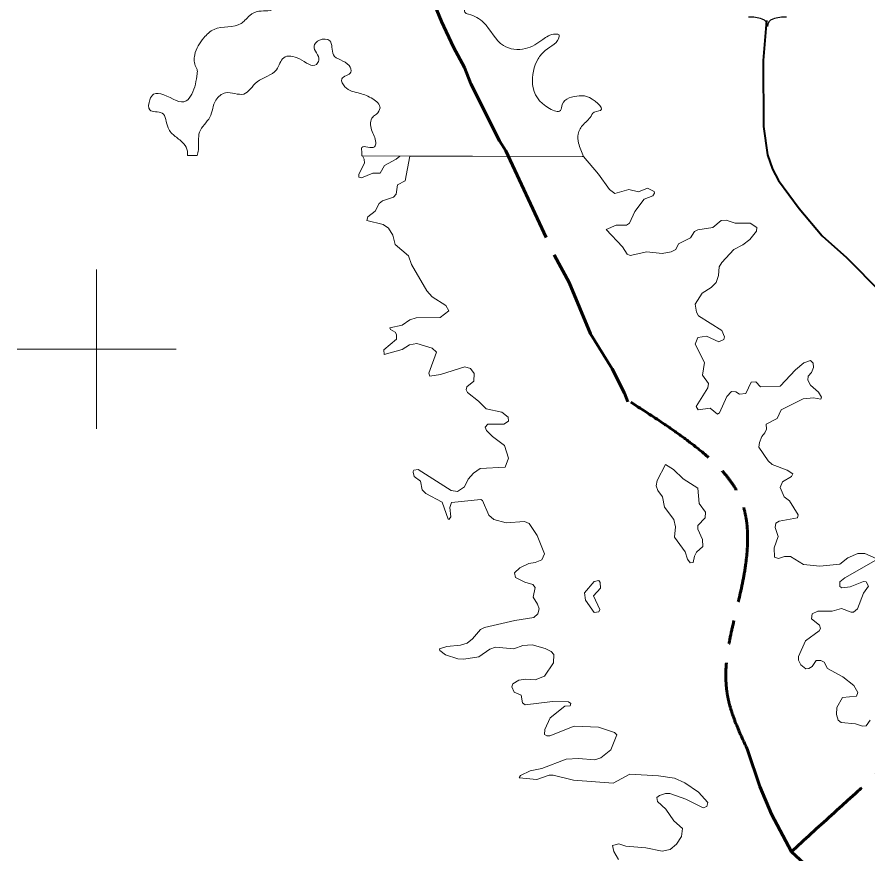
# Model space of a CAD drawing. Extents: x 553962 to 842807, y 8883888 to 9032388.
# Drawn here: x 574000 to 584685, y 8968659 to 8979171 of the extents above; entities that cross this region are included whole.
import ezdxf

# ---------------------------------------------------------------- set-up
doc = ezdxf.new("R2010")
doc.units = 0
doc.header["$LTSCALE"] = 200
doc.linetypes.add('LONG_DASH_SHORT_DASH', pattern=[9.9, 6, -1.2, 1.5, -1.2])
for name, color, linetype, lineweight in [('12', 7, 'Continuous', 25), ('2', 7, 'Continuous', 13), ('25', 7, 'Continuous', 13), ('48', 7, 'Continuous', 25), ('7', 7, 'LONG_DASH_SHORT_DASH', 60)]:
    doc.layers.add(name, color=color, linetype=linetype, lineweight=lineweight)

msp = doc.modelspace()

# ---------------------------------------------------------------- linework, layer by layer
at = {"layer": '12', "lineweight": 40}
msp.add_lwpolyline([(583409.2, 8979126), (583370.9, 8978624.6), (583373.1, 8977794.5), (583422.7, 8977439.4), (583485.5, 8977258.4), (583563.7, 8977119.5), (583820.7, 8976765.3), (584108.1, 8976423.9), (584414.4, 8976152.1), (584852.4, 8975709.9)], dxfattribs=at)
at = {"layer": '2'}
for p, q in [((575000, 8974000), (575000, 8976000)), ((574000, 8975000), (576000, 8975000))]:
    msp.add_line(p, q, dxfattribs=at)
at = {"layer": '25'}
for p, q in [((576139.8, 8977430.2), (576260.1, 8977429.9)), ((578329.8, 8977426), (581113.2, 8977420.6)), ((578932.9, 8977424.8), (581114.7, 8977420.6)), ((581097.2, 8977420.6), (581114.7, 8977420.6))]:
    msp.add_line(p, q, dxfattribs=at)
for points in [[(578807.8, 8977425), (578762, 8977384.2), (578616.1, 8977306), (578558.4, 8977210.3), (578467, 8977210.1), (578327, 8977150.7), (578293.1, 8977159.1), (578290.8, 8977197.4), (578364.9, 8977333.4), (578357, 8977384.6), (578337.1, 8977425.9), (578807.8, 8977425)], [(582256.6, 8972639), (582390.4, 8972456), (582418.2, 8972362.6), (582451.8, 8972314.2), (582490.4, 8972318.2), (582505.3, 8972400.8), (582532.7, 8972449.4), (582611.3, 8972522), (582607.1, 8972609.2), (582549.8, 8972736.7), (582547.7, 8972782.9), (582638.8, 8972882.9), (582643.2, 8972950.8), (582566.8, 8973059.6), (582547.5, 8973252.7), (582365, 8973371.6), (582241.8, 8973488.4), (582144.3, 8973552.1), (582036.5, 8973349.9), (582027.3, 8973284.3), (582048.5, 8973225.1), (582105.8, 8973144.3), (582131.1, 8973013.1), (582248.1, 8972859.9), (582269.4, 8972766)], [(582256.6, 8972639), (582390.4, 8972456), (582418.2, 8972362.6), (582451.8, 8972314.2), (582490.4, 8972318.2), (582505.3, 8972400.8), (582532.7, 8972449.4), (582611.3, 8972522), (582607.1, 8972609.2), (582549.8, 8972736.7), (582547.7, 8972782.9), (582638.8, 8972882.9), (582643.2, 8972950.8), (582566.8, 8973059.6), (582547.5, 8973252.7), (582365, 8973371.6), (582241.8, 8973488.4), (582144.3, 8973552.1), (582036.5, 8973349.9), (582027.3, 8973284.3), (582048.5, 8973225.1), (582105.8, 8973144.3), (582131.1, 8973013.1), (582248.1, 8972859.9), (582269.4, 8972766)], [(581237.1, 8971901.1), (581328.3, 8971997.6), (581324, 8972069.6), (581307.2, 8972094.7), (581247.3, 8972081.7), (581124.6, 8971937.6), (581139.6, 8971848.2), (581245.5, 8971693.7), (581304.9, 8971699.9), (581317.6, 8971731.5)], [(581237.1, 8971901.1), (581328.3, 8971997.6), (581324, 8972069.6), (581307.2, 8972094.7), (581247.3, 8972081.7), (581124.6, 8971937.6), (581139.6, 8971848.2), (581245.5, 8971693.7), (581304.9, 8971699.9), (581317.6, 8971731.5)]]:
    msp.add_lwpolyline(points, close=True, dxfattribs=at)
for points in [[(578611.4, 8974932.3), (578606.9, 8974988.9), (578766.5, 8975126.6), (578766.4, 8975183.8), (578747.5, 8975213.1), (578690.1, 8975245.3), (578681.8, 8975268.5), (578836.8, 8975302.7), (578932.2, 8975366.2), (579010.6, 8975391.7), (579312.2, 8975398.2), (579422.7, 8975479.2), (579384.5, 8975547), (579214.9, 8975657.2), (579145.2, 8975733), (578951.3, 8976060.9), (578917.2, 8976171.5), (578917.2, 8976171.5), (578749.8, 8976313.4), (578719.8, 8976432.4), (578664.5, 8976519.7), (578597.9, 8976566.7), (578392.8, 8976615.1), (578404.8, 8976660.8), (578496.7, 8976734.3), (578545.8, 8976827.9), (578588.3, 8976861.8), (578728.9, 8976909.1), (578762.2, 8976944.9), (578777.1, 8977063.3), (578874.7, 8977114.7), (578932.9, 8977424.8)], [(578611.4, 8974932.3), (578606.9, 8974988.9), (578766.5, 8975126.6), (578766.4, 8975183.8), (578747.5, 8975213.1), (578690.1, 8975245.3), (578681.8, 8975268.5), (578836.8, 8975302.7), (578932.2, 8975366.2), (579010.6, 8975391.7), (579312.2, 8975398.2), (579422.7, 8975479.2), (579384.5, 8975547), (579214.9, 8975657.2), (579145.2, 8975733), (578951.3, 8976060.9), (578917.2, 8976171.5), (578917.2, 8976171.5), (578749.8, 8976313.4), (578719.8, 8976432.4), (578664.5, 8976519.7), (578597.9, 8976566.7), (578392.8, 8976615.1), (578404.8, 8976660.8), (578496.7, 8976734.3), (578545.8, 8976827.9), (578588.3, 8976861.8), (578728.9, 8976909.1), (578762.2, 8976944.9), (578777.1, 8977063.3), (578874.7, 8977114.7), (578932.9, 8977424.8)], [(581114.7, 8977420.6), (581302.8, 8977195.3), (581439, 8977003.9), (581505.2, 8976955.2), (581681.2, 8977004.1), (581802.3, 8976974.5), (581916.8, 8977021), (582001.7, 8976980.5), (582005.8, 8976956.9), (581984.9, 8976923.6), (581874.3, 8976882.9), (581757.5, 8976730.1), (581691.6, 8976583.6), (581652.6, 8976555.8), (581521.7, 8976555.8), (581398.7, 8976500.6), (581602.4, 8976283.9), (581662.1, 8976192.6), (581662.1, 8976192.6), (581700.3, 8976175.7), (581908, 8976220.2), (582099.5, 8976201.1), (582214.4, 8976220.3), (582271.4, 8976250.1), (582307.6, 8976324.1), (582458.4, 8976398.8), (582508, 8976475.6), (582547.4, 8976498.9), (582737, 8976528.4), (582843.2, 8976613.2), (582902.4, 8976617.4), (583015.7, 8976581.5), (583207.5, 8976583.6), (583288.9, 8976528.1), (583288.8, 8976526.9)], [(581114.7, 8977420.6), (581302.8, 8977195.3), (581439, 8977003.9), (581505.2, 8976955.2), (581681.2, 8977004.1), (581802.3, 8976974.5), (581916.8, 8977021), (582001.7, 8976980.5), (582005.8, 8976956.9), (581984.9, 8976923.6), (581874.3, 8976882.9), (581757.5, 8976730.1), (581691.6, 8976583.6), (581652.6, 8976555.8), (581521.7, 8976555.8), (581398.7, 8976500.6), (581602.4, 8976283.9), (581662.1, 8976192.6), (581662.1, 8976192.6), (581700.3, 8976175.7), (581908, 8976220.2), (582099.5, 8976201.1), (582214.4, 8976220.3), (582271.4, 8976250.1), (582307.6, 8976324.1), (582458.4, 8976398.8), (582508, 8976475.6), (582547.4, 8976498.9), (582737, 8976528.4), (582843.2, 8976613.2), (582902.4, 8976617.4), (583015.7, 8976581.5), (583207.5, 8976583.6), (583288.9, 8976528.1), (583288.8, 8976526.9)], [(583288.8, 8976526.9), (583284.2, 8976482.2), (583201.7, 8976377.2), (583115.1, 8976307.5), (583002.1, 8976249.7), (582849.4, 8976088.5), (582817.5, 8976033.3), (582808.9, 8975922.8), (582779.2, 8975835.8), (582715.7, 8975774.3), (582605.1, 8975701.9), (582513.8, 8975564), (582530.6, 8975464.3), (582556.2, 8975419.4), (582849.3, 8975232.4), (582883.3, 8975154.1), (582874.6, 8975119.8), (582813, 8975092.3), (582657.9, 8975162.3), (582549.9, 8975147.4), (582515.9, 8975060.4), (582630.4, 8974832.8), (582607.2, 8974673.8), (582681.4, 8974567.3), (582672.8, 8974512.1), (582526.5, 8974278.7), (582552.2, 8974236.2), (582705.1, 8974259.4), (582796.4, 8974181.2), (582819.6, 8974200.3), (582913.3, 8974404.2), (582970, 8974469.5), (583025.6, 8974463.4), (583073.1, 8974433.7), (583150.7, 8974442.2), (583217.8, 8974586.7), (583276, 8974590.8), (583333.9, 8974527.2), (583584.3, 8974533.6), (583775.5, 8974739.6), (583881.7, 8974826.7), (583962.1, 8974856.3), (583998.4, 8974822.4), (584002.7, 8974769.4), (583977.2, 8974705.7), (583934.9, 8974658.8), (583930.7, 8974609.8), (583962.6, 8974546.2), (584062, 8974459.3), (584101.2, 8974395.9), (584094.7, 8974371.5)], [(583288.8, 8976526.9), (583284.2, 8976482.2), (583201.7, 8976377.2), (583115.1, 8976307.5), (583002.1, 8976249.7), (582849.4, 8976088.5), (582817.5, 8976033.3), (582808.9, 8975922.8), (582779.2, 8975835.8), (582715.7, 8975774.3), (582605.1, 8975701.9), (582513.8, 8975564), (582530.6, 8975464.3), (582556.2, 8975419.4), (582849.3, 8975232.4), (582883.3, 8975154.1), (582874.6, 8975119.8), (582813, 8975092.3), (582657.9, 8975162.3), (582549.9, 8975147.4), (582515.9, 8975060.4), (582630.4, 8974832.8), (582607.2, 8974673.8), (582681.4, 8974567.3), (582672.8, 8974512.1), (582526.5, 8974278.7), (582552.2, 8974236.2), (582705.1, 8974259.4), (582796.4, 8974181.2), (582819.6, 8974200.3), (582913.3, 8974404.2), (582970, 8974469.5), (583025.6, 8974463.4), (583073.1, 8974433.7), (583150.7, 8974442.2), (583217.8, 8974586.7), (583276, 8974590.8), (583333.9, 8974527.2), (583584.3, 8974533.6), (583775.5, 8974739.6), (583881.7, 8974826.7), (583962.1, 8974856.3), (583998.4, 8974822.4), (584002.7, 8974769.4), (583977.2, 8974705.7), (583934.9, 8974658.8), (583930.7, 8974609.8), (583962.6, 8974546.2), (584062, 8974459.3), (584101.2, 8974395.9), (584094.7, 8974371.5)], [(578975.1, 8973452.6), (578973.3, 8973461.4), (578982.8, 8973480.8), (579038.7, 8973488.1), (579452.5, 8973223.1), (579529.1, 8973212.4), (579617.1, 8973270.5), (579663.1, 8973365.4), (579733.3, 8973441.9), (579814, 8973499.2), (580130.2, 8973518.3), (580172.7, 8973628.6), (580121.6, 8973788.1), (579968.9, 8973900.6), (579894.7, 8973976.9), (579879.7, 8974019.7), (579911.8, 8974055.6), (580113, 8974056.4), (580170.5, 8974093.8), (580166.7, 8974144.9), (580087.5, 8974208.6), (579890.3, 8974249), (579794.6, 8974346.6), (579656.5, 8974453.1), (579639.6, 8974487), (579648.1, 8974525.1), (579737.1, 8974599.3), (579739.4, 8974695), (579694.8, 8974754.5), (579622.3, 8974777.8), (579316.9, 8974682.4), (579184.6, 8974659.3), (579172.4, 8974699.5), (579265.5, 8974960.7), (579214.4, 8975011.6), (579019.1, 8975068.8), (578930.3, 8975051.9), (578836.6, 8974994.6), (578611.5, 8974931), (578611.4, 8974932.3)], [(578975.1, 8973452.6), (578973.3, 8973461.4), (578982.8, 8973480.8), (579038.7, 8973488.1), (579452.5, 8973223.1), (579529.1, 8973212.4), (579617.1, 8973270.5), (579663.1, 8973365.4), (579733.3, 8973441.9), (579814, 8973499.2), (580130.2, 8973518.3), (580172.7, 8973628.6), (580121.6, 8973788.1), (579968.9, 8973900.6), (579894.7, 8973976.9), (579879.7, 8974019.7), (579911.8, 8974055.6), (580113, 8974056.4), (580170.5, 8974093.8), (580166.7, 8974144.9), (580087.5, 8974208.6), (579890.3, 8974249), (579794.6, 8974346.6), (579656.5, 8974453.1), (579639.6, 8974487), (579648.1, 8974525.1), (579737.1, 8974599.3), (579739.4, 8974695), (579694.8, 8974754.5), (579622.3, 8974777.8), (579316.9, 8974682.4), (579184.6, 8974659.3), (579172.4, 8974699.5), (579265.5, 8974960.7), (579214.4, 8975011.6), (579019.1, 8975068.8), (578930.3, 8975051.9), (578836.6, 8974994.6), (578611.5, 8974931), (578611.4, 8974932.3)], [(584094.7, 8974371.5), (584094.1, 8974369.4), (584000.2, 8974389.1), (583871.1, 8974374.2), (583595, 8974238.2), (583546.1, 8974127.9), (583408, 8974057.7), (583410, 8973996.2), (583390.8, 8973947.2), (583350.4, 8973904.1), (583321, 8973828.3), (583316.7, 8973767.3), (583431.6, 8973598.8), (583482.4, 8973550.1), (583671.6, 8973479.8), (583743.5, 8973435.3), (583724.3, 8973401.2), (583613.9, 8973333.2), (583584.4, 8973263.3), (583634.8, 8973145.1), (583699.1, 8973095.2), (583807.2, 8972917.2), (583799, 8972879.6), (583569.4, 8972838.4), (583527, 8972815), (583518.6, 8972761.7), (583556.6, 8972647.5), (583505.6, 8972506.1), (583512.2, 8972386.1), (583560.7, 8972371.1), (583638.2, 8972394.5), (583713.6, 8972394.5), (583875.1, 8972294.7), (584079, 8972273.4), (584331.8, 8972301), (584432.1, 8972379.7), (584559.6, 8972432.7), (584559.6, 8972432.7), (584644.6, 8972432.6), (584786.6, 8972370.8)], [(584094.7, 8974371.5), (584094.1, 8974369.4), (584000.2, 8974389.1), (583871.1, 8974374.2), (583595, 8974238.2), (583546.1, 8974127.9), (583408, 8974057.7), (583410, 8973996.2), (583390.8, 8973947.2), (583350.4, 8973904.1), (583321, 8973828.3), (583316.7, 8973767.3), (583431.6, 8973598.8), (583482.4, 8973550.1), (583671.6, 8973479.8), (583743.5, 8973435.3), (583724.3, 8973401.2), (583613.9, 8973333.2), (583584.4, 8973263.3), (583634.8, 8973145.1), (583699.1, 8973095.2), (583807.2, 8972917.2), (583799, 8972879.6), (583569.4, 8972838.4), (583527, 8972815), (583518.6, 8972761.7), (583556.6, 8972647.5), (583505.6, 8972506.1), (583512.2, 8972386.1), (583560.7, 8972371.1), (583638.2, 8972394.5), (583713.6, 8972394.5), (583875.1, 8972294.7), (584079, 8972273.4), (584331.8, 8972301), (584432.1, 8972379.7), (584559.6, 8972432.7), (584559.6, 8972432.7), (584644.6, 8972432.6), (584786.6, 8972370.8)], [(579428.2, 8972865), (579426, 8972861.6), (579411.7, 8972863.7), (579339.8, 8973076.5), (579133.8, 8973184.9), (579087.3, 8973233.8), (579065.8, 8973339.9), (578985.3, 8973401.7), (578975.1, 8973452.6)], [(579428.2, 8972865), (579426, 8972861.6), (579411.7, 8972863.7), (579339.8, 8973076.5), (579133.8, 8973184.9), (579087.3, 8973233.8), (579065.8, 8973339.9), (578985.3, 8973401.7), (578975.1, 8973452.6)], [(579310.3, 8971213.6), (579305.7, 8971235), (579395.2, 8971264.1), (579567.6, 8971283.5), (579652.3, 8971309), (579720.3, 8971360), (579820.2, 8971478.9), (579869.2, 8971504.5), (580251.6, 8971593.7), (580491.5, 8971629.9), (580538.3, 8971676.8), (580555.1, 8971736.2), (580536, 8971797.3), (580480.8, 8971882.8), (580506.2, 8972005.7), (580476.5, 8972043.8), (580374.6, 8972073.7), (580260.5, 8972130.7), (580245.1, 8972188.4), (580313.2, 8972254.3), (580427.7, 8972309.4), (580506.2, 8972318.1), (580588.8, 8972354), (580625.2, 8972430.6), (580529.8, 8972659.8), (580429.6, 8972808.8), (580370.3, 8972836.3), (580141.2, 8972817.2), (579988, 8972861.8), (579925.9, 8972916.6), (579843.7, 8973099.2), (579822.5, 8973110.2), (579456.8, 8973074), (579433.6, 8973012.6), (579446.1, 8972893.7), (579428.2, 8972865)], [(579310.3, 8971213.6), (579305.7, 8971235), (579395.2, 8971264.1), (579567.6, 8971283.5), (579652.3, 8971309), (579720.3, 8971360), (579820.2, 8971478.9), (579869.2, 8971504.5), (580251.6, 8971593.7), (580491.5, 8971629.9), (580538.3, 8971676.8), (580555.1, 8971736.2), (580536, 8971797.3), (580480.8, 8971882.8), (580506.2, 8972005.7), (580476.5, 8972043.8), (580374.6, 8972073.7), (580260.5, 8972130.7), (580245.1, 8972188.4), (580313.2, 8972254.3), (580427.7, 8972309.4), (580506.2, 8972318.1), (580588.8, 8972354), (580625.2, 8972430.6), (580529.8, 8972659.8), (580429.6, 8972808.8), (580370.3, 8972836.3), (580141.2, 8972817.2), (579988, 8972861.8), (579925.9, 8972916.6), (579843.7, 8973099.2), (579822.5, 8973110.2), (579456.8, 8973074), (579433.6, 8973012.6), (579446.1, 8972893.7), (579428.2, 8972865)], [(584785.8, 8972347.3), (584395, 8972126.3), (584330, 8972075.8), (584330, 8972018.8), (584357.8, 8972001.5), (584461.6, 8972014.2), (584630.9, 8972080), (584661.4, 8972077.8), (584690.8, 8972022.3), (584629.4, 8971933.2), (584552.9, 8971738.1), (584503.4, 8971697.7), (584472.4, 8971696.2), (584351.2, 8971742.2), (584236.4, 8971708.4), (584057.5, 8971710.4), (583985.8, 8971674.1), (583977.4, 8971610.7), (584075.1, 8971531.8), (584087.7, 8971489.6), (584070.5, 8971461.8), (583900.8, 8971334.4), (583811.7, 8971141.1), (583811.7, 8971092.1), (583843.3, 8971033.3), (583905.1, 8970986.2), (583943.3, 8970988.3), (583985.6, 8971013.6), (584034.9, 8971088), (584092, 8971088), (584134.5, 8971066.8), (584177.1, 8970988.3), (584368.2, 8970884.1), (584506.1, 8970773.8), (584557, 8970686.9), (584540.2, 8970639.9), (584364.7, 8970623), (584293.8, 8970497.2), (584291.7, 8970412.5), (584311, 8970338.1), (584347.1, 8970310.6), (584528.8, 8970293.7), (584614.4, 8970263.9), (584662.6, 8970267.9), (584714.5, 8970340.6)], [(584785.8, 8972347.3), (584395, 8972126.3), (584330, 8972075.8), (584330, 8972018.8), (584357.8, 8972001.5), (584461.6, 8972014.2), (584630.9, 8972080), (584661.4, 8972077.8), (584690.8, 8972022.3), (584629.4, 8971933.2), (584552.9, 8971738.1), (584503.4, 8971697.7), (584472.4, 8971696.2), (584351.2, 8971742.2), (584236.4, 8971708.4), (584057.5, 8971710.4), (583985.8, 8971674.1), (583977.4, 8971610.7), (584075.1, 8971531.8), (584087.7, 8971489.6), (584070.5, 8971461.8), (583900.8, 8971334.4), (583811.7, 8971141.1), (583811.7, 8971092.1), (583843.3, 8971033.3), (583905.1, 8970986.2), (583943.3, 8970988.3), (583985.6, 8971013.6), (584034.9, 8971088), (584092, 8971088), (584134.5, 8971066.8), (584177.1, 8970988.3), (584368.2, 8970884.1), (584506.1, 8970773.8), (584557, 8970686.9), (584540.2, 8970639.9), (584364.7, 8970623), (584293.8, 8970497.2), (584291.7, 8970412.5), (584311, 8970338.1), (584347.1, 8970310.6), (584528.8, 8970293.7), (584614.4, 8970263.9), (584662.6, 8970267.9), (584714.5, 8970340.6)], [(580309.7, 8969624.7), (580324.1, 8969646.6), (580442.8, 8969703), (580591, 8969734.8), (580897.4, 8969851.8), (581049.8, 8969860.2), (581253.8, 8969843.2), (581332.8, 8969868.9), (581457.9, 8969968.6), (581532.1, 8970155.4), (581503.8, 8970183.4), (581300.7, 8970253.2), (580995.1, 8970263.8), (580689.2, 8970142.9), (580650.8, 8970142.8), (580623.4, 8970161.8), (580627.3, 8970223.2), (580693.7, 8970370.5), (580880.2, 8970516.6), (580943.8, 8970521), (580954.3, 8970548.4), (580926, 8970569.8), (580722.7, 8970576.1), (580378.8, 8970531.6), (580349, 8970559.3), (580332.1, 8970654.5), (580240.8, 8970690.9), (580211.1, 8970756.7), (580226.1, 8970795), (580302.3, 8970841.6), (580387.3, 8970856.5), (580506.2, 8970848.1), (580624.5, 8970894.4), (580735.6, 8971058.1), (580739.9, 8971163.9), (580708, 8971200.6), (580633.5, 8971239), (580468.3, 8971285.6), (580353.1, 8971277.1), (580237.8, 8971236.7), (580009, 8971255.8), (579937.2, 8971232.5), (579937.2, 8971232.5), (579800.8, 8971134.7), (579609.6, 8971107.2), (579533.4, 8971111.5), (579380.7, 8971160.2), (579310.3, 8971213.6)], [(580309.7, 8969624.7), (580324.1, 8969646.6), (580442.8, 8969703), (580591, 8969734.8), (580897.4, 8969851.8), (581049.8, 8969860.2), (581253.8, 8969843.2), (581332.8, 8969868.9), (581457.9, 8969968.6), (581532.1, 8970155.4), (581503.8, 8970183.4), (581300.7, 8970253.2), (580995.1, 8970263.8), (580689.2, 8970142.9), (580650.8, 8970142.8), (580623.4, 8970161.8), (580627.3, 8970223.2), (580693.7, 8970370.5), (580880.2, 8970516.6), (580943.8, 8970521), (580954.3, 8970548.4), (580926, 8970569.8), (580722.7, 8970576.1), (580378.8, 8970531.6), (580349, 8970559.3), (580332.1, 8970654.5), (580240.8, 8970690.9), (580211.1, 8970756.7), (580226.1, 8970795), (580302.3, 8970841.6), (580387.3, 8970856.5), (580506.2, 8970848.1), (580624.5, 8970894.4), (580735.6, 8971058.1), (580739.9, 8971163.9), (580708, 8971200.6), (580633.5, 8971239), (580468.3, 8971285.6), (580353.1, 8971277.1), (580237.8, 8971236.7), (580009, 8971255.8), (579937.2, 8971232.5), (579937.2, 8971232.5), (579800.8, 8971134.7), (579609.6, 8971107.2), (579533.4, 8971111.5), (579380.7, 8971160.2), (579310.3, 8971213.6)], [(581551.5, 8968590), (581492, 8968691.9), (581477.3, 8968766.3), (581557.6, 8968785.3), (581642.9, 8968759.5), (581895.5, 8968738.6), (582099.5, 8968694), (582201.4, 8968717.4), (582282.1, 8968781.1), (582343.8, 8968879.1), (582356.4, 8968980.7), (582248.2, 8969074.3), (582148.5, 8969222.7), (582042.2, 8969318.6), (582035.8, 8969367.1), (582067.6, 8969395), (582142, 8969420.5), (582195.2, 8969417.7), (582396.8, 8969348.3), (582613.7, 8969237.8), (582662.3, 8969257), (582672.9, 8969307.9), (582558.3, 8969437.5), (582387.3, 8969552.8), (582256.4, 8969609.6), (582053, 8969641.4), (581695.9, 8969662.6), (581486.8, 8969550.1), (580986.3, 8969586.2), (580731.4, 8969647.8), (580680.5, 8969647.7), (580527.5, 8969596.8), (580305.1, 8969617.7), (580309.7, 8969624.7)], [(581551.5, 8968590), (581492, 8968691.9), (581477.3, 8968766.3), (581557.6, 8968785.3), (581642.9, 8968759.5), (581895.5, 8968738.6), (582099.5, 8968694), (582201.4, 8968717.4), (582282.1, 8968781.1), (582343.8, 8968879.1), (582356.4, 8968980.7), (582248.2, 8969074.3), (582148.5, 8969222.7), (582042.2, 8969318.6), (582035.8, 8969367.1), (582067.6, 8969395), (582142, 8969420.5), (582195.2, 8969417.7), (582396.8, 8969348.3), (582613.7, 8969237.8), (582662.3, 8969257), (582672.9, 8969307.9), (582558.3, 8969437.5), (582387.3, 8969552.8), (582256.4, 8969609.6), (582053, 8969641.4), (581695.9, 8969662.6), (581486.8, 8969550.1), (580986.3, 8969586.2), (580731.4, 8969647.8), (580680.5, 8969647.7), (580527.5, 8969596.8), (580305.1, 8969617.7), (580309.7, 8969624.7)]]:
    msp.add_lwpolyline(points, dxfattribs=at)
for points in [[(581113.2, 8977420.6), (581052, 8977586.8), (581044.4, 8977701), (581112.9, 8977822.7), (581219.3, 8977944.5), (581226.9, 8977959.7), (581325.8, 8977997.7), (581150.9, 8978172.7), (581059.6, 8978180.3), (580846.7, 8978073.8), (580823.9, 8977997.7), (580687, 8978020.5), (580474.1, 8978324.9), (580542.6, 8978644.5), (580633.8, 8978751), (580808.7, 8978933.6), (580808.7, 8978941.2), (580763.1, 8978956.4), (580603.4, 8978888), (580382.9, 8978773.8), (580109.1, 8978811.9), (579858.2, 8979101), (579668.1, 8979207.5), (579622.5, 8979230.4), (579622.5, 8979276), (579736.5, 8979359.7), (579827.8, 8979539.3), (579843, 8979691.5), (579827.8, 8979881.7), (579934.2, 8980049.1), (580162.3, 8980224.1), (580268.8, 8980246.9), (580337.2, 8980376.3), (580489.3, 8980460), (580595.8, 8980543.7), (580580.6, 8980650.2), (580413.3, 8980627.4), (580246, 8980619.8), (580124.3, 8980642.6), (580154.7, 8980779.6), (580626.2, 8980848), (580755.5, 8980810), (580899.9, 8980939.3), (581006.4, 8981023), (581485.5, 8981030.6), (581667.9, 8981061.1), (581765.3, 8981228.5), (581468.7, 8981160), (581309, 8981236.1), (581187.4, 8981220.9), (581187.4, 8981335), (581073.3, 8981327.4), (580989.7, 8981289.3), (580852.8, 8981297), (580701.6, 8981295.5)], [(577632.4, 8980778.5), (577561.8, 8980643.3), (577493.4, 8980521.6), (577447.7, 8980460.7), (577234.8, 8980529.2), (577120.8, 8980498.8), (577075.1, 8980559.6), (576983.9, 8980574.8), (576679.7, 8980825.9), (576603.7, 8980886.8), (576542.8, 8980879.2), (576489.6, 8980833.5), (576542.8, 8980780.3), (576679.7, 8980711.8), (576961.1, 8980361.8), (577128.4, 8980186.8), (577250, 8979973.7), (577310.9, 8979814), (577508.6, 8979654.2), (577531.4, 8979585.7), (577531.4, 8979555.2), (577371.7, 8979616.1), (577265.2, 8979631.3), (577136, 8979547.6), (577136, 8979479.2), (577151.2, 8979433.5), (577234.8, 8979380.2), (577234.8, 8979288.9), (577037.1, 8979243.3), (576923.1, 8979190), (576862.2, 8979129.2), (576816.6, 8979091.1), (576474.4, 8979015), (576345.2, 8978908.5), (576231.1, 8978695.4), (576246.3, 8978543.3), (576261.5, 8978512.8), (576261.5, 8978459.6), (576193.1, 8978200.9), (576124.6, 8978117.2), (575843.3, 8978193.3), (575714, 8978200.9), (575668.4, 8978132.4), (575668.4, 8978003), (575820.5, 8977965), (575896.5, 8977777.1), (575987.8, 8977670.5), (576094.2, 8977579.2), (576139.8, 8977487.9), (576139.8, 8977430.2)], [(576260.1, 8977429.9), (576276.7, 8977503.1), (576291.9, 8977723.8), (576421.2, 8977914), (576497.2, 8978127.1), (576618.9, 8978218.4), (576847, 8978203.2), (577014.3, 8978355.3), (577257.6, 8978507.5), (577348.9, 8978659.7), (577546.6, 8978644.5), (577759.5, 8978576), (577789.9, 8978629.2), (577729.1, 8978804.3), (577797.5, 8978880.3), (577926.8, 8978872.7), (577972.4, 8978697.7), (578170.1, 8978560.8), (578192.9, 8978477.1), (578078.9, 8978393.4), (578116.9, 8978294.5), (578307, 8978210.8), (578466.7, 8978142.3), (578557.9, 8978028.2), (578512.3, 8977952.1), (578466.7, 8977914), (578451.5, 8977754.2), (578504.7, 8977594.4), (578489.5, 8977541.2), (578329.8, 8977533.6), (578329.8, 8977465.1), (578329.8, 8977426)]]:
    msp.add_spline(points, degree=3, dxfattribs=at)
at = {"layer": '48'}
for centre, radius, start, end in [((583184.3, 8978580.8), 589.7, 72.89371, 89.90057), ((583330.1, 8979054.2), 94.4, 357.69345, 72.92955), ((583518.8, 8979054.2), 94.4, 107.07045, 182.30655), ((583664.6, 8978580.8), 589.7, 90.09943, 107.10629)]:
    msp.add_arc(centre, radius, start, end, dxfattribs=at)
at = {"layer": '7'}
for points in [[(579193.1, 8979451.5), (579330.6, 8979113.2), (579479.8, 8978793), (579620.2, 8978538.1), (579698.1, 8978330.6), (580056.8, 8977617.4), (580139.1, 8977491.6), (580748.7, 8976177.5), (580932.4, 8975835.9), (581202.8, 8975191.5), (581475, 8974750.7), (581628.9, 8974447.2), (581670.5, 8974336.1)], [(583174.4, 8969966), (583327.9, 8969505.4), (583474.7, 8969160.4), (583725.5, 8968684.8), (583883.2, 8968539.9), (583982.9, 8968403.5), (584146.9, 8968235.1), (584624.8, 8967616.6), (584992.2, 8967072.1), (585186.8, 8966825.7), (585377.2, 8966655.9), (585748.8, 8966438.6), (585960.5, 8966257.3), (586351.6, 8965976.8), (586551, 8965796.4), (587006.6, 8965310.9), (587303.1, 8964815.2), (587426.7, 8964495.3)]]:
    msp.add_lwpolyline(points, dxfattribs=at)
for points in [[(581705.4, 8974333.7), (582461.9, 8973819.1), (583080, 8973133.9), (583131.7, 8972182.4), (582921.5, 8970648.2), (583174.4, 8969966)], [(583719.8, 8968683.1), (584226, 8969147.1), (585263.8, 8970159.6), (585803.8, 8970817.7), (586453.4, 8971391.4), (587077.8, 8971939.8), (587744.3, 8972277.3), (588469.9, 8972403.9), (588728.8, 8972391.8)]]:
    msp.add_spline(points, degree=3, dxfattribs=at)

doc.saveas('drawing.dxf')
